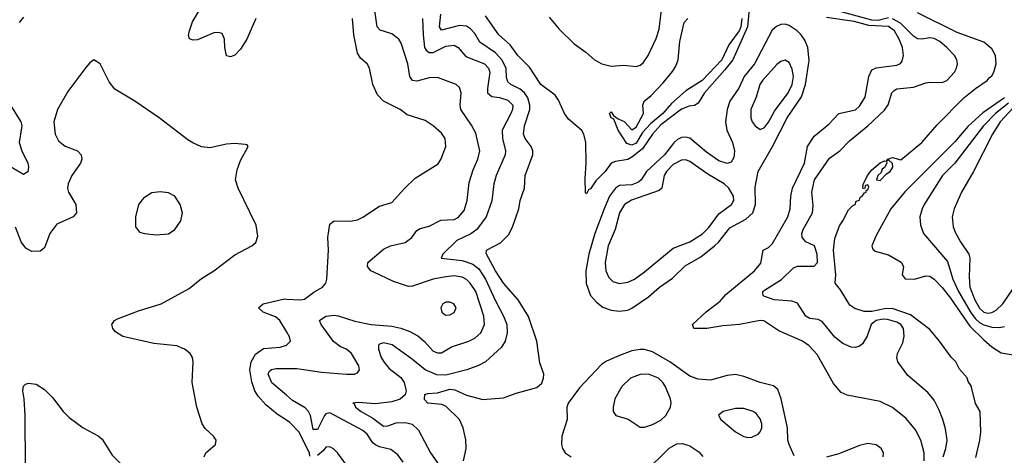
# Model space of a CAD drawing. Header units: inches. Extents: x 1173000 to 1307049, y 522583 to 678455.
# Tile 287 of 617: x 1258711 to 1263470, y 551417 to 553524. Entities that reach past the tile are written whole.
import ezdxf

# ---------------------------------------------------------------- set-up
doc = ezdxf.new("R2010")
doc.units = ezdxf.units.IN
doc.header["$MEASUREMENT"] = 0
doc.layers.add('B2555', color=7, linetype='Continuous')
doc.layers.add('B2565', color=7, linetype='Continuous')

msp = doc.modelspace()

# ---------------------------------------------------------------- linework, layer by layer
at = {"layer": 'B2555', "color": 5}
for points, elevation in [([(1259851.9, 553530), (1259808.8, 553430), (1259778.6, 553381.4), (1259750, 553353), (1259730, 553343.8), (1259709.9, 553349.9), (1259702.5, 553390), (1259701.4, 553430), (1259690, 553457.2), (1259670, 553462.5), (1259650, 553460.6), (1259570, 553426.6), (1259550, 553424.2), (1259531.5, 553431.5), (1259527.5, 553447.5), (1259531, 553470), (1259546, 553514), (1259626, 553650)], 780), ([(1258730, 553535.5), (1258707.9, 553510)], 780), ([(1259602.1, 551410), (1259610.4, 551429.6), (1259657.4, 551470), (1259659.7, 551490), (1259648.3, 551510), (1259607.5, 551547.5), (1259592.5, 551570), (1259566.5, 551650), (1259543.7, 551770), (1259549.8, 551870), (1259545.3, 551890), (1259534.2, 551910), (1259508.2, 551930), (1259470, 551947.3), (1259358.6, 551958.6), (1259210, 551992.4), (1259174, 552014), (1259160.5, 552030), (1259156.3, 552050), (1259169.6, 552070), (1259182.9, 552077.1), (1259284.4, 552115.6), (1259394, 552150), (1259530, 552223.8), (1259590, 552272.3), (1259650, 552310.2), (1259750, 552387.6), (1259832.3, 552430), (1259852.9, 552447.1), (1259862.3, 552477.7), (1259853.1, 552530), (1259766.9, 552710), (1259754.3, 552750), (1259762.2, 552797.8), (1259777.7, 552842.3), (1259815.3, 552910), (1259810, 552918), (1259800.4, 552920.4), (1259750, 552926), (1259710, 552922), (1259630, 552903.5), (1259590, 552909.7), (1259547.9, 552927.9), (1259522.9, 552942.9), (1259385.6, 553050), (1259267.6, 553130), (1259170, 553188), (1259144, 553224), (1259099.3, 553310), (1259070, 553329.2), (1259050, 553316), (1259030, 553292.7), (1258944.1, 553175.9), (1258894.2, 553090), (1258876, 553030), (1258881.7, 552970), (1258898.6, 552938.6), (1258930, 552912.3), (1258989.5, 552889.5), (1259008.3, 552870), (1259011.1, 552850), (1259004.3, 552830), (1258963.2, 552770), (1258945.6, 552730), (1258942.3, 552710), (1258946.2, 552690), (1258981.8, 552630), (1258985.3, 552590), (1258969.4, 552570.6), (1258890, 552534.8), (1258856.4, 552490), (1258830, 552420.4), (1258810, 552404.2), (1258770, 552403.7), (1258739.9, 552419.9), (1258717.9, 552450), (1258690, 552521.1)], 820), ([(1258666.7, 553110), (1258716.7, 553030), (1258720.5, 553010), (1258708.6, 552930), (1258721.7, 552890), (1258750.1, 552830.1), (1258754.1, 552810), (1258750, 552788.3), (1258730, 552774.9), (1258619.7, 552839.7)], 780), ([(1260000, 552015.6), (1259967.4, 552070), (1259946.8, 552086.8), (1259887.2, 552110), (1259865.7, 552130), (1259888, 552150), (1259990, 552173.3), (1260000, 552172.9)], 780), ([(1260000, 551586.7), (1259955.7, 551615.7), (1259900.9, 551660.9), (1259863.6, 551703.6), (1259847.1, 551730), (1259832.6, 551772.6), (1259823.9, 551830), (1259830.3, 551870), (1259850, 551907.3), (1259890, 551934.1), (1259970, 551940.9), (1260000, 551949.7)], 780), ([(1260000, 551708.1), (1259930, 551767.8), (1259911.1, 551810), (1259916.8, 551823.2), (1259927.4, 551832.6), (1259950, 551836.6), (1260000, 551837.2)], 760), ([(1258739.4, 551360.6), (1258736.8, 551610), (1258733.3, 551690), (1258726.6, 551730), (1258730, 551751), (1258738.9, 551761.1), (1258753.8, 551766.2), (1258790, 551761.3), (1258830, 551735.8), (1258870, 551696.4), (1258921.3, 551630), (1258950, 551600.3), (1259018.4, 551550), (1259090, 551511.7), (1259110, 551495.3), (1259157.8, 551417.8), (1259230, 551346)], 820)]:
    msp.add_lwpolyline(points, dxfattribs=dict(at, elevation=elevation))
at = {"layer": 'B2555', "color": 5, "elevation": 840}
msp.add_lwpolyline([(1259390, 552691.8), (1259350, 552686), (1259310, 552661.2), (1259284.9, 552630), (1259270.9, 552570.9), (1259270, 552522), (1259290, 552496), (1259314, 552490), (1259370, 552484), (1259430, 552487.7), (1259461.2, 552510), (1259490, 552551.3), (1259498.4, 552590), (1259487, 552630), (1259461.2, 552670), (1259430, 552686.6)], close=True, dxfattribs=at)
at = {"layer": 'B2565', "color": 5}
for points, elevation in [([(1260000, 551837.2), (1260050, 551837.7), (1260170, 551819.8), (1260290.6, 551809.4), (1260329.8, 551810.2), (1260343.1, 551816.9), (1260352.8, 551830), (1260349.8, 551850), (1260315, 551910), (1260290.9, 551930), (1260261.5, 551941.5), (1260227.4, 551967.4), (1260168.5, 552050), (1260159.7, 552070), (1260190.5, 552089.5), (1260230, 552094.7), (1260250, 552092.4), (1260330, 552065.9), (1260410, 552050.7), (1260510, 552042.2), (1260553, 552033), (1260596.2, 552016.2), (1260634.6, 551994.6), (1260667.3, 551967.3), (1260710, 551921.6), (1260730, 551913.1), (1260750, 551913.5), (1260798.4, 551941.6), (1260882, 551970), (1260910, 551984.6), (1260939.8, 552010), (1260957.8, 552050), (1260954.1, 552090), (1260915.3, 552210), (1260887.6, 552250), (1260870, 552267.1), (1260850, 552278.2), (1260810, 552285.8), (1260770, 552280.7), (1260710, 552268.7), (1260610, 552235.2), (1260590, 552234), (1260517.6, 552257.6), (1260422.5, 552302.5), (1260408, 552310), (1260391.2, 552330), (1260394.3, 552350), (1260470, 552415), (1260503.7, 552430), (1260574, 552446), (1260606.6, 552470), (1260630, 552504.6), (1260646.3, 552513.7), (1260690, 552525), (1260746.1, 552553.9), (1260810, 552558.3), (1260830, 552566.9), (1260858.4, 552601.6), (1260874.4, 552650), (1260883.6, 552736.4), (1260902.7, 552797.3), (1260925.2, 552850), (1260934.1, 552890), (1260915.2, 552975.2), (1260894.5, 553014.5), (1260842.8, 553090), (1260839.2, 553110), (1260844.8, 553170), (1260836.6, 553196.6), (1260820.9, 553210), (1260730, 553244.5), (1260690, 553242.9), (1260630, 553225.9), (1260609.8, 553230), (1260596.5, 553250), (1260586.6, 553310), (1260554.7, 553410), (1260543.7, 553430), (1260510, 553456.3), (1260452.6, 553472.6), (1260438.1, 553490), (1260417.3, 553637.3)], 760), ([(1262240, 553610), (1262228.7, 553490), (1262156.9, 553330), (1262119.1, 553280.9), (1262020.4, 553170), (1261990, 553120.3), (1261971.6, 553108.4), (1261946.3, 553106.3), (1261910, 553091.7), (1261810, 553016.1), (1261768.9, 552971.1), (1261720.9, 552899.1), (1261670, 552859), (1261650, 552847.1), (1261590, 552838.9), (1261569.9, 552830.1), (1261540.1, 552790), (1261495.5, 552744.5), (1261470, 552705.7), (1261459.3, 552700.7), (1261450, 552681.6), (1261446.2, 552686.2), (1261444, 552756), (1261448.7, 552830), (1261446.5, 552930), (1261437.7, 552970), (1261428.2, 552988.2), (1261363.2, 553043.2), (1261343.8, 553070), (1261314.7, 553134.7), (1261298.6, 553158.6), (1261230, 553209.9), (1261174.1, 553294.1), (1261118, 553350), (1261081.8, 553401.8), (1261027.2, 553450), (1260962.8, 553542.8)], 680), ([(1261270, 553536.5), (1261318.3, 553478.3), (1261390, 553406.8), (1261446.6, 553366.6), (1261488.4, 553330), (1261525, 553310), (1261570, 553299.2), (1261630, 553303.5), (1261690, 553298.2), (1261710, 553303.6), (1261724.8, 553315.2), (1261749.1, 553350.9), (1261786.7, 553433.3), (1261801.7, 553478.3), (1261816.6, 553596.6)], 680), ([(1260855.3, 551390), (1260869.2, 551450.8), (1260867.9, 551492.1), (1260854.8, 551550), (1260836.2, 551590), (1260770, 551655.5), (1260750, 551663.4), (1260683, 551670), (1260666.8, 551686.8), (1260668.7, 551711.3), (1260683.4, 551716.6), (1260730, 551720.1), (1260790, 551736.5), (1260814, 551734), (1260870, 551708.7), (1260950, 551686.9), (1261050, 551696), (1261110, 551718.3), (1261210, 551744.9), (1261233.8, 551766.2), (1261242.7, 551790), (1261243.7, 551810), (1261224.9, 551864.9), (1261210.7, 551970), (1261169.4, 552089.4), (1261120.2, 552170), (1261050, 552250.6), (1261011.3, 552310), (1260965.9, 552394.1), (1260966.9, 552410), (1261035, 552445), (1261075.4, 552484.6), (1261095.1, 552524.9), (1261123.7, 552610), (1261130.5, 552650), (1261149.9, 552710), (1261154.3, 552770), (1261191.7, 552870), (1261191.2, 552890), (1261183, 552910), (1261153.2, 552950), (1261145.4, 552970), (1261150.5, 553010), (1261175.8, 553090), (1261176.7, 553110), (1261166.3, 553146.2), (1261150, 553169.9), (1261130, 553187.5), (1261085.2, 553210), (1261070, 553224.2), (1261064.2, 553244.2), (1261061.6, 553290), (1261040.6, 553330), (1261010, 553363), (1260934.6, 553414.6), (1260910, 553457.4), (1260890, 553480.4), (1260870, 553492.6), (1260836.3, 553496.3), (1260750, 553472.8), (1260739.7, 553490), (1260746.9, 553550)], 720), ([(1263332.7, 551407.3), (1263352.1, 551490), (1263355.4, 551530), (1263353.2, 551630), (1263330, 551668.7), (1263310, 551754), (1263295.1, 551775.1), (1263290, 551791.8), (1263253.9, 551833.9), (1263234.7, 551870), (1263212.2, 551892.2), (1263156.9, 551970), (1263110, 552026), (1263016.3, 552096.3), (1262927.1, 552127.1), (1262890, 552125.6), (1262830, 552112.8), (1262792.7, 552112.7), (1262747, 552127), (1262723.6, 552143.6), (1262678.4, 552218.4), (1262652.8, 552250), (1262654.9, 552290), (1262643.7, 552410), (1262650, 552466), (1262672.5, 552527.5), (1262690, 552551), (1262716.3, 552603.7), (1262735.6, 552624.4), (1262748.7, 552630), (1262754.2, 552645.8), (1262770, 552652), (1262773.6, 552666.4), (1262782, 552670), (1262793.3, 552686.7), (1262802, 552690), (1262802, 552698), (1262810, 552702), (1262814.6, 552714.6), (1262810, 552726), (1262798, 552722), (1262794, 552706), (1262786, 552710), (1262787.3, 552727.3), (1262809, 552770), (1262830, 552798), (1262870, 552831.3), (1262890, 552842), (1262899.6, 552839.6), (1262902, 552830), (1262890.7, 552809.3), (1262879.6, 552800.4), (1262874.8, 552785.2), (1262858, 552770), (1262852, 552750), (1262870, 552747), (1262900.8, 552779.2), (1262917.6, 552790), (1262931.3, 552810), (1262928.7, 552828.7), (1262910, 552846), (1262902, 552842), (1262906, 552850), (1262930, 552858), (1262970, 552847), (1263070.6, 552930), (1263144.7, 553015.3), (1263273.9, 553146.1), (1263330, 553191.6), (1263387.6, 553230), (1263396.5, 553243.5), (1263410, 553252.7), (1263419.7, 553270), (1263429.8, 553310.2), (1263426.5, 553350), (1263410, 553382.4), (1263370, 553414.8), (1263242, 553462), (1263050, 553557.8)], 640), ([(1262910, 553532.2), (1262859.3, 553520.7), (1262830, 553521), (1262670, 553565.4)], 660), ([(1260000, 552172.9), (1260070, 552169.6), (1260087.5, 552172.5), (1260133.3, 552206.7), (1260174.5, 552230), (1260190.5, 552249.5), (1260195.8, 552270), (1260203.9, 552410), (1260200.5, 552470), (1260210, 552535.8), (1260230, 552551.1), (1260310, 552549.3), (1260343.4, 552556.6), (1260370, 552569.1), (1260450, 552622.8), (1260510, 552640.3), (1260572.6, 552710), (1260622.5, 552757.5), (1260732.9, 552827.1), (1260748.7, 552851.3), (1260769.7, 552910), (1260766.6, 552950), (1260750, 552975.1), (1260709.6, 553010), (1260670, 553036.8), (1260584.2, 553064.2), (1260549.6, 553090), (1260470, 553129.7), (1260440.2, 553160.2), (1260417.7, 553210), (1260401.7, 553290), (1260389.8, 553309.8), (1260357.5, 553337.5), (1260342.8, 553362.8), (1260326.2, 553450), (1260319.5, 553530)], 780), ([(1260657.5, 553530), (1260660.6, 553450), (1260668.1, 553390), (1260676, 553376), (1260690, 553364.9), (1260710, 553365.6), (1260770, 553395.8), (1260810, 553401.4), (1260829.9, 553389.9), (1260866.6, 553346.6), (1260957.2, 553310), (1260977.3, 553290), (1260983.4, 553270), (1260971.5, 553191.5), (1260972.4, 553170), (1260993, 553153), (1261030, 553147.8), (1261070, 553134.2), (1261093.9, 553110), (1261093.4, 553090), (1261085.4, 553070), (1261043.4, 552990), (1261043.9, 552950), (1261058.8, 552890), (1261056.7, 552870), (1261013.4, 552770), (1261003, 552730), (1260992.2, 552647.8), (1260965, 552570), (1260920.6, 552510), (1260890.9, 552489.1), (1260823.8, 552456.2), (1260756.4, 552390), (1260747.6, 552370), (1260850, 552359.6), (1260901.5, 552341.5), (1260930, 552319.4), (1260962.7, 552270), (1261010, 552165), (1261049.9, 552090), (1261064.8, 552050), (1261066.6, 552010), (1261057.7, 551970), (1261040.2, 551939.8), (1260962.6, 551870), (1260928.8, 551851.2), (1260871.6, 551830), (1260770, 551804.2), (1260726.3, 551806.3), (1260670.2, 551830), (1260610, 551880.8), (1260511.3, 551951.2), (1260470, 551961.2), (1260450, 551954.6), (1260445.4, 551950), (1260445.3, 551930), (1260458.4, 551890), (1260471, 551870), (1260496.8, 551836.8), (1260552.9, 551792.9), (1260569.5, 551770), (1260579.2, 551730), (1260574.3, 551710), (1260550, 551689.1), (1260510, 551676.6), (1260430, 551665.9), (1260347.5, 551672.5), (1260321.2, 551670), (1260327.6, 551667.6), (1260334.7, 551650), (1260360.7, 551630), (1260417.5, 551597.5), (1260470, 551559), (1260490, 551560.5), (1260530, 551574.2), (1260576, 551576), (1260608.1, 551568.1), (1260638.7, 551538.7), (1260695.7, 551430), (1260738, 551370)], 740), ([(1262201.7, 553530), (1262196.7, 553490), (1262187.6, 553470), (1262138, 553402), (1262104, 553330), (1262010, 553229.9), (1261930, 553180.2), (1261861.8, 553118.2), (1261818.8, 553070), (1261760.1, 553019.9), (1261720.9, 552979.1), (1261690, 552926.9), (1261670, 552917.2), (1261644.6, 552924.6), (1261602.7, 552990), (1261583.2, 553043.2), (1261570, 553049.6), (1261560.9, 553070), (1261570, 553078), (1261580.4, 553060.4), (1261603.8, 553043.8), (1261631.8, 553031.8), (1261670, 552990.7), (1261690, 553004.9), (1261726, 553070), (1261722.9, 553110), (1261729.5, 553130), (1261762.6, 553157.4), (1261820.8, 553219.2), (1261866.5, 553273.5), (1261881.5, 553298.5), (1261893.6, 553330), (1261900.8, 553419.2), (1261922.7, 553510), (1261940.4, 553530)], 660), ([(1263081.6, 551390), (1263082.8, 551430), (1263066.8, 551490), (1263040.4, 551540.4), (1262994.9, 551594.9), (1262930, 551648.3), (1262870, 551678.4), (1262710, 551707.6), (1262681.4, 551721.4), (1262644.2, 551764.2), (1262564.5, 551904.5), (1262526.5, 551946.5), (1262493.6, 551970), (1262379.3, 552019.3), (1262308.1, 552068.1), (1262289.7, 552069.7), (1262190.1, 552049.9), (1262110, 552043.7), (1262032, 552030), (1261969.5, 552030), (1261962.4, 552050), (1262028.2, 552111.8), (1262096.7, 552163.3), (1262124.4, 552195.6), (1262261.8, 552310), (1262292.7, 552347.3), (1262304.4, 552410), (1262330, 552422), (1262350, 552442.2), (1262423.7, 552570), (1262434.6, 552610), (1262437.7, 552670), (1262445.5, 552710), (1262504.4, 552830), (1262519, 552910), (1262550, 552960.5), (1262621.9, 553018.1), (1262669.9, 553070.1), (1262750, 553088.5), (1262770, 553105.1), (1262797.6, 553150), (1262815, 553250), (1262830, 553282), (1262850, 553291.7), (1262950, 553304.1), (1262967.3, 553312.7), (1262976, 553324), (1262981.9, 553350), (1262978.2, 553390), (1262962.1, 553430), (1262938.8, 553470), (1262910, 553490.2), (1262815.3, 553495.3), (1262744.2, 553515.8), (1262610, 553534.1)], 680), ([(1263174.2, 551410), (1263187.6, 551450), (1263192.9, 551490), (1263185, 551545), (1263171.9, 551590), (1263155, 551635), (1263130, 551683.6), (1263100.4, 551720.4), (1263003.3, 551803.3), (1262955.3, 551870), (1262950.9, 551890), (1262954, 551910), (1262978.7, 551961.3), (1262986.4, 551993.6), (1262983.1, 552030), (1262969.4, 552050), (1262950, 552061), (1262905.9, 552074.1), (1262883.8, 552076.2), (1262850.2, 552070), (1262826.6, 552050), (1262807, 551993), (1262783.5, 551956.5), (1262770, 551945.7), (1262750, 551939.1), (1262730, 551940.4), (1262690, 551957.8), (1262650, 551988.1), (1262590, 552063.9), (1262570, 552073.5), (1262530, 552079.8), (1262510, 552089.8), (1262470, 552152.8), (1262442.3, 552162.3), (1262356.9, 552170), (1262307.5, 552187.5), (1262303.5, 552190), (1262302.6, 552202.6), (1262302.6, 552210), (1262310, 552215.9), (1262392.6, 552267.4), (1262450, 552324.3), (1262470, 552331.8), (1262550, 552332.2), (1262566.3, 552350), (1262565.8, 552390), (1262551.6, 552430), (1262509.7, 552450), (1262492.9, 552470), (1262491.3, 552490), (1262497.1, 552510), (1262542.5, 552590), (1262545.9, 552625.9), (1262539.1, 552690), (1262552, 552750), (1262625.3, 552854.7), (1262674.4, 552890), (1262722, 552938), (1262810.7, 553010), (1262890, 553086), (1262908.1, 553111.9), (1262926, 553170), (1262937.8, 553182.2), (1262950.7, 553189.3), (1263030, 553197.9), (1263090, 553218.9), (1263110, 553222.6), (1263170, 553219.5), (1263192.3, 553230), (1263228.4, 553270), (1263239.1, 553290), (1263243.2, 553310), (1263239.6, 553330), (1263228.8, 553350), (1263192, 553390), (1263158.3, 553418.3), (1263130, 553433.3), (1263110, 553436.2), (1263070, 553429.5), (1263050, 553431.5), (1263030, 553444.1), (1262967.7, 553507.7), (1262930, 553528.8)], 660), ([(1263470, 553146.6), (1263366.1, 553073.9), (1263293.1, 553006.9), (1263230, 552933.5), (1262988.3, 552691.7), (1262921, 552610), (1262850, 552479.7), (1262829.4, 552430), (1262834.2, 552414.2), (1262845.1, 552405.1), (1262910, 552387.6), (1262971.9, 552351.9), (1262982.8, 552330), (1262975.3, 552290), (1262990, 552270.3), (1263036, 552270), (1263090, 552285.3), (1263110, 552283.7), (1263130, 552269.1), (1263170, 552229.4), (1263210, 552177.7), (1263302.5, 552042.5), (1263370, 551976), (1263410, 551941.6), (1263453.7, 551913.7), (1263522, 551902)], 640), ([(1263490, 553121), (1263426.5, 553070), (1263369.7, 553010), (1263230, 552829.8), (1263171, 552770), (1263082.7, 552630), (1263072, 552610), (1263060.7, 552570), (1263064.2, 552530), (1263078.4, 552490), (1263194.6, 552354.6), (1263221.6, 552270), (1263248.8, 552210), (1263310, 552104.8), (1263330, 552077.1), (1263350, 552059.7), (1263370, 552049), (1263410, 552037.4), (1263444.3, 552035.7), (1263470, 552040.9)], 660), ([(1263556, 553144), (1263450.1, 553030), (1263413, 552970), (1263321.2, 552790), (1263262.3, 552690), (1263227.3, 552610), (1263218, 552570), (1263222.7, 552522.7), (1263233.5, 552493.5), (1263258, 552450), (1263298.4, 552390), (1263303.5, 552370), (1263299.1, 552280.9), (1263303.6, 552230), (1263326.9, 552170), (1263350, 552129.1), (1263370, 552110.1), (1263390, 552105.5), (1263410, 552108.8), (1263430, 552118.8), (1263462.8, 552150), (1263514.1, 552225.9)], 680), ([(1260000, 551949.7), (1260000.9, 551950), (1260020.5, 551970), (1260015.3, 551990), (1260000, 552015.6)], 780), ([(1262454.1, 551414.1), (1262429.3, 551469.3), (1262423.7, 551490), (1262421.7, 551550), (1262391, 551691), (1262374.9, 551734.9), (1262353.8, 551753.8), (1262290, 551769.1), (1262210, 551798.4), (1262170, 551807.5), (1262130, 551802.9), (1262050, 551780.2), (1261990, 551784.9), (1261950, 551800.2), (1261853.7, 551870), (1261770, 551917.7), (1261730.8, 551929.2), (1261710, 551929.3), (1261670, 551921.9), (1261610, 551899.6), (1261547.7, 551872.3), (1261523.5, 551856.5), (1261416.3, 551743.7), (1261361.3, 551670), (1261354.9, 551650), (1261356.9, 551590), (1261331.5, 551510), (1261329.1, 551470), (1261334.6, 551450), (1261347.2, 551430), (1261376.3, 551410)], 720), ([(1260564, 551384), (1260539.3, 551419.3), (1260505, 551445), (1260450, 551458.3), (1260430, 551467.7), (1260418, 551478), (1260390, 551519.4), (1260370, 551537.9), (1260210, 551622.5), (1260190, 551617.5), (1260183.3, 551610), (1260150, 551542.4), (1260130, 551541.5), (1260116.6, 551610), (1260106.2, 551630), (1260090, 551647.1), (1260030, 551682.5), (1260000, 551708.1)], 760), ([(1260112.7, 551412.7), (1260111.4, 551428.6), (1260061, 551530), (1260016.1, 551576.1), (1260000, 551586.7)], 780), ([(1260291, 551370), (1260248.2, 551428.2), (1260228, 551448), (1260210, 551458), (1260190, 551457.2), (1260179.6, 551440.4), (1260150, 551417.1)], 780), ([(1261730, 551334.9), (1261850, 551452.6), (1261887.2, 551472.8), (1261915, 551475), (1261950, 551463.5), (1261994, 551434), (1262012.1, 551412.1)], 720), ([(1262883.5, 551410), (1262885.3, 551430), (1262875, 551450), (1262850, 551468.2), (1262810, 551474.5), (1262770, 551465.2), (1262670, 551424.9), (1262610, 551409)], 720)]:
    msp.add_lwpolyline(points, dxfattribs=dict(at, elevation=elevation))
for points, elevation in [([(1262410, 553501.8), (1262390, 553500.8), (1262368.4, 553491.6), (1262347.5, 553472.5), (1262261.8, 553310), (1262212.9, 553250), (1262187.2, 553192.8), (1262143.7, 553130), (1262129.6, 553089.6), (1262122.1, 553030), (1262129.3, 552989.3), (1262155.8, 552930), (1262165.7, 552890), (1262163.1, 552856.9), (1262150, 552835), (1262130, 552828.8), (1262090, 552841.5), (1262030, 552884), (1261950, 552951.3), (1261930, 552956.6), (1261910, 552954.2), (1261890, 552944.7), (1261871.9, 552928.1), (1261826.6, 552870), (1261741, 552790), (1261714.7, 552750), (1261701.8, 552738.2), (1261670, 552725.3), (1261610, 552721.7), (1261590, 552708.9), (1261562.3, 552670), (1261535.1, 552610), (1261490.5, 552490), (1261461.2, 552390), (1261447.5, 552310), (1261448.7, 552248.7), (1261470.1, 552190), (1261498, 552158), (1261530, 552133.7), (1261570, 552119.2), (1261610, 552114.5), (1261650, 552119.3), (1261670, 552128.4), (1261750, 552183.5), (1261803.5, 552230), (1261866.7, 552273.3), (1261926.6, 552333.4), (1262002.2, 552377.8), (1262069.4, 552430.6), (1262089.9, 552450), (1262142.9, 552517.1), (1262221.1, 552558.9), (1262254, 552590), (1262267.7, 552630), (1262265.2, 552714.8), (1262279.7, 552790), (1262350, 552910.1), (1262420.3, 553050), (1262489, 553151), (1262509, 553210), (1262527, 553327), (1262519.3, 553390), (1262505.1, 553425.1), (1262488.2, 553450), (1262468.6, 553470), (1262430, 553495.6)], 720), ([(1262410, 553327.6), (1262390, 553322.2), (1262370, 553308), (1262301.2, 553230), (1262288.8, 553210), (1262270.8, 553149.2), (1262244.5, 553090), (1262244.2, 553050), (1262251.6, 553030), (1262266.3, 553010), (1262290, 552993.1), (1262310, 553002.4), (1262330, 553028), (1262358.9, 553081.1), (1262425.5, 553170), (1262444.7, 553210), (1262450.3, 553250), (1262444.5, 553284.5), (1262430, 553316.4)], 740), ([(1261930, 552845.8), (1261910, 552844.6), (1261870, 552823.6), (1261837.1, 552790), (1261825.6, 552770), (1261814.1, 552710), (1261802.2, 552697.8), (1261668.4, 552651.6), (1261634.8, 552630), (1261610.1, 552590), (1261589.6, 552510), (1261554.6, 552430), (1261540.5, 552350), (1261543.9, 552310), (1261557.8, 552277.8), (1261577.9, 552257.9), (1261610, 552248.9), (1261650, 552254.8), (1261681.8, 552270), (1261730, 552303.9), (1261870, 552418.4), (1261950, 552449.1), (1262011.1, 552488.9), (1262041.2, 552518.8), (1262090, 552584.5), (1262150.9, 552630), (1262158.1, 552641.9), (1262162.4, 552650), (1262160.3, 552670), (1262138.2, 552710), (1262116, 552730), (1262036.8, 552776.8), (1261950, 552838.9)], 740), ([(1260790, 552158.5), (1260770, 552158.3), (1260755.5, 552150), (1260746.3, 552130), (1260750.5, 552110), (1260761.1, 552101.1), (1260770, 552095.8), (1260790, 552097), (1260810, 552108.8), (1260820.5, 552130), (1260809.4, 552150)], 780), ([(1261750, 551809.7), (1261710, 551808.6), (1261663.7, 551790), (1261621.7, 551750), (1261588, 551690), (1261579.1, 551650), (1261579.6, 551630), (1261592.4, 551610), (1261651.9, 551591.9), (1261710, 551554), (1261730, 551554), (1261770, 551565.8), (1261810, 551586.9), (1261834.3, 551610), (1261856.2, 551650), (1261859.6, 551670), (1261856.9, 551690), (1261830, 551752), (1261818.9, 551770), (1261797.6, 551790)], 740), ([(1262210, 551644.1), (1262170, 551643.5), (1262110.8, 551630), (1262088.3, 551611.7), (1262099.3, 551590), (1262170, 551530.3), (1262210, 551508.4), (1262230, 551503.1), (1262250, 551504.9), (1262279.8, 551520.2), (1262290, 551530.5), (1262297.8, 551550), (1262297.7, 551570), (1262290, 551594.3), (1262270, 551620.4), (1262256.3, 551630)], 740)]:
    msp.add_lwpolyline(points, close=True, dxfattribs=dict(at, elevation=elevation))

doc.saveas('drawing.dxf')
